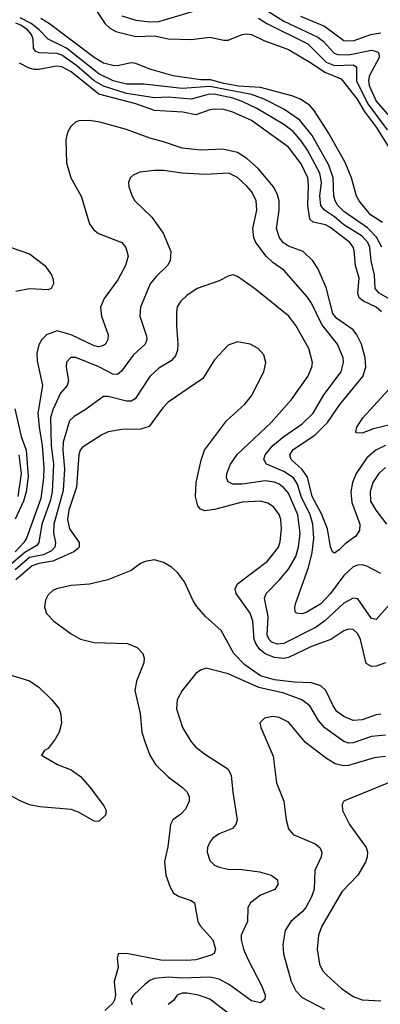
# Model space of a CAD drawing. Header units: inches. Extents: x 1308407 to 1441228, y 959628 to 1036311.
# Tile 569 of 656: x 1383027 to 1384588, y 1003131 to 1007394. Entities that reach past the tile are written whole.
import ezdxf

# ---------------------------------------------------------------- set-up
doc = ezdxf.new("R2010")
doc.units = ezdxf.units.IN
doc.header["$MEASUREMENT"] = 0
doc.layers.add('B3080', color=7, linetype='Continuous')

msp = doc.modelspace()

# ---------------------------------------------------------------- linework, layer by layer
at = {"layer": 'B3080', "color": 5}
for points, elevation in [([(1383356.3, 1007436.3), (1383396.5, 1007376.5), (1383417.5, 1007357.5), (1383443.4, 1007343.4), (1383530, 1007322.1), (1383610, 1007324.3), (1383670, 1007311), (1383770, 1007308.7), (1383850, 1007318.5), (1383910, 1007305.5), (1383930, 1007306.3), (1383990, 1007330.2), (1384010, 1007333.6), (1384030, 1007330.2), (1384083.5, 1007303.5), (1384190, 1007264.6), (1384290, 1007206.2), (1384347.1, 1007167.1), (1384417.8, 1007137.8), (1384488.3, 1007050), (1384517.9, 1006997.9), (1384570, 1006928.6), (1384623.5, 1006843.5)], 2720), ([(1383470, 1007410.7), (1383530, 1007391.8), (1383590, 1007384.4), (1383630, 1007387), (1383790, 1007433.9)], 2740), ([(1384104.6, 1007430), (1384170, 1007388.4), (1384318, 1007318), (1384340.6, 1007300.6), (1384388.7, 1007250), (1384403.7, 1007243.7), (1384450, 1007242.8), (1384550, 1007261.9), (1384575.5, 1007255.5), (1384580.7, 1007250), (1384583.4, 1007230), (1384539.3, 1007150), (1384536, 1007130), (1384539.6, 1007110), (1384570, 1007041.8), (1384665.9, 1006930)], 2760), ([(1384630, 1006182.2), (1384582.8, 1006210), (1384565.2, 1006230), (1384563.3, 1006290), (1384547.7, 1006350), (1384541.8, 1006410), (1384533.6, 1006430), (1384510, 1006456.9), (1384430, 1006505.9), (1384390, 1006540.8), (1384347, 1006570), (1384330.7, 1006590), (1384325.6, 1006630), (1384333.3, 1006690), (1384326.2, 1006730), (1384273.4, 1006830), (1384246, 1006870), (1384210, 1006909.9), (1384170, 1006940.3), (1384053.5, 1007010), (1383990, 1007040.6), (1383950, 1007054.4), (1383868.5, 1007071.5), (1383842.3, 1007070), (1383769.3, 1007050.7), (1383670, 1007058.3), (1383610, 1007055.2), (1383490, 1007074.5), (1383390, 1007107), (1383350.1, 1007130.1), (1383274, 1007194), (1383210, 1007240.1), (1383190, 1007247.4), (1383111.3, 1007251.3), (1383097.1, 1007257.1), (1383086.5, 1007270), (1383084.9, 1007310), (1383078.1, 1007330), (1383061, 1007350), (1383031.8, 1007370), (1383010, 1007378.5)], 2760), ([(1384594.4, 1006410), (1384571.9, 1006451.9), (1384532.6, 1006492.6), (1384430, 1006563.3), (1384404.2, 1006590), (1384392.4, 1006610), (1384387.3, 1006630), (1384383.2, 1006710), (1384364.9, 1006764.9), (1384293.4, 1006893.4), (1384239.1, 1006959.1), (1384170, 1007007), (1384085, 1007050), (1384029.8, 1007069.8), (1383850, 1007105.3), (1383730, 1007096.8), (1383564.7, 1007115.3), (1383490, 1007115.7), (1383431.1, 1007130), (1383370, 1007159.7), (1383230, 1007271.5), (1383150.6, 1007310.6), (1383111.9, 1007350), (1383077.2, 1007377.2), (1383030, 1007402.8)], 2740), ([(1384596.8, 1006516.8), (1384545.7, 1006550), (1384496.4, 1006610), (1384485.3, 1006630), (1384463.2, 1006710), (1384435.4, 1006775.4), (1384363.8, 1006903.8), (1384301.4, 1007001.4), (1384282.4, 1007022.4), (1384242.8, 1007050), (1384205.2, 1007065.2), (1384070, 1007100), (1383974.2, 1007105.8), (1383910, 1007117.4), (1383853.6, 1007133.6), (1383810, 1007133.7), (1383690.8, 1007150.8), (1383590, 1007179.5), (1383530, 1007204.3), (1383510, 1007207.1), (1383450, 1007194.8), (1383430, 1007195.2), (1383390, 1007206.4), (1383350, 1007229.9), (1383157, 1007377), (1383119.3, 1007399.3)], 2720), ([(1384061, 1007401), (1384097.2, 1007377.2), (1384274.7, 1007290), (1384354.2, 1007210), (1384390, 1007195.5), (1384470, 1007198.6), (1384485.4, 1007190), (1384484.1, 1007130), (1384533.9, 1007030), (1384617.3, 1006917.3)], 2740), ([(1384243, 1007410), (1384346, 1007366), (1384430, 1007304.6), (1384470, 1007302.8), (1384546.2, 1007330), (1384590, 1007337)], 2780), ([(1384593.6, 1006130), (1384569.9, 1006150), (1384515, 1006175), (1384496.4, 1006190), (1384490.7, 1006210), (1384495.8, 1006275.8), (1384480.7, 1006330), (1384474.3, 1006394.3), (1384469.9, 1006410), (1384456, 1006430), (1384370, 1006495.9), (1384350, 1006505.9), (1384297.5, 1006517.5), (1384282.9, 1006530), (1384273.5, 1006590), (1384277.6, 1006677.6), (1384273.9, 1006710), (1384245.6, 1006770), (1384190, 1006842.6), (1384030, 1006958), (1383950, 1006994.4), (1383910, 1007004.7), (1383870, 1007006.8), (1383850, 1007004.5), (1383790, 1006982.1), (1383733.8, 1006993.8), (1383610, 1007001.7), (1383530, 1007029.3), (1383370, 1007072), (1383250, 1007167.9), (1383210, 1007190.2), (1383186.7, 1007193.3), (1383110, 1007178.1), (1383090, 1007179.2), (1383065.6, 1007185.6), (1383026.2, 1007206.1)], 2780), ([(1384610, 1005550.2), (1384568.2, 1005530), (1384530, 1005497.1), (1384482.7, 1005430), (1384467, 1005390), (1384460.2, 1005350), (1384464.1, 1005304.1), (1384498.8, 1005210), (1384497.3, 1005182.7), (1384481.5, 1005158.5), (1384435.9, 1005124.1), (1384410, 1005098.2), (1384390, 1005084.8), (1384381.3, 1005090), (1384372.2, 1005112.2), (1384359.5, 1005190), (1384334, 1005254), (1384293.5, 1005330), (1384272.8, 1005412.8), (1384250, 1005446.3), (1384201.7, 1005490), (1384196.9, 1005510), (1384210, 1005532.7), (1384304.4, 1005595.6), (1384359, 1005650), (1384412.3, 1005727.7), (1384511.6, 1005850), (1384525.6, 1005890), (1384522.9, 1005930), (1384506.7, 1005990), (1384486.5, 1006030), (1384470, 1006050.9), (1384400.1, 1006100.1), (1384382.4, 1006122.4), (1384354, 1006234), (1384317, 1006317), (1384296.3, 1006350), (1384254.2, 1006390), (1384190, 1006414), (1384168.4, 1006428.4), (1384152, 1006450), (1384138.6, 1006490), (1384150.7, 1006570), (1384149.5, 1006609.5), (1384140.8, 1006640.8), (1384126.1, 1006670), (1384059.9, 1006750), (1384010, 1006793.9), (1383970, 1006819.4), (1383906.7, 1006833.3), (1383811, 1006829), (1383730, 1006838.1), (1383650, 1006865.8), (1383590, 1006880.9), (1383490, 1006918.5), (1383374.5, 1006950), (1383330, 1006957.7), (1383283, 1006957), (1383269.4, 1006950.6), (1383248.7, 1006931.3), (1383233.9, 1006906.1), (1383226.4, 1006873.6), (1383230, 1006774.8), (1383248.1, 1006710), (1383294, 1006630), (1383329.2, 1006510), (1383346, 1006486), (1383367.9, 1006467.9), (1383468.8, 1006428.8), (1383487.2, 1006407.2), (1383496.6, 1006370), (1383485.1, 1006330), (1383452, 1006268), (1383393.5, 1006186.5), (1383377.6, 1006150), (1383381.9, 1006110), (1383409.5, 1006030), (1383409.4, 1006010), (1383398.4, 1005990), (1383390, 1005983.2), (1383370, 1005978.2), (1383350, 1005981.9), (1383250.4, 1006030.4), (1383190, 1006047.5), (1383144, 1006030), (1383122.4, 1006010), (1383110, 1005987), (1383101.6, 1005950), (1383102.7, 1005917.3), (1383125.8, 1005810), (1383106.5, 1005690), (1383111.2, 1005630), (1383124.7, 1005550), (1383132.2, 1005452.2), (1383130.9, 1005410.9), (1383119.5, 1005320.5), (1383056.1, 1005150), (1383045.5, 1005130), (1383008.1, 1005090)], 2820), ([(1384590, 1004996.4), (1384530, 1005028.5), (1384510, 1005034.3), (1384490, 1005032.9), (1384470, 1005025), (1384430, 1004987.4), (1384372.3, 1004910), (1384330, 1004865.4), (1384270, 1004828.2), (1384250, 1004821.8), (1384224.5, 1004824.5), (1384219.7, 1004830), (1384217.2, 1004850), (1384222, 1004870), (1384277.2, 1005022.8), (1384292.8, 1005087.2), (1384300.4, 1005150), (1384295.8, 1005210), (1384284.3, 1005250), (1384246, 1005330), (1384230, 1005382.4), (1384212.8, 1005410), (1384170, 1005438.5), (1384094.6, 1005470), (1384084.3, 1005490), (1384089.9, 1005510), (1384122.2, 1005550), (1384170.2, 1005589.8), (1384250, 1005644.1), (1384297.7, 1005690), (1384342.9, 1005770), (1384417.9, 1005870), (1384428.7, 1005910), (1384427, 1005930), (1384402.6, 1005990), (1384334.3, 1006074.3), (1384290, 1006166.8), (1384272.5, 1006192.5), (1384170.8, 1006310), (1384123.2, 1006343.2), (1384093.8, 1006370), (1384049.6, 1006429.6), (1384040.7, 1006450), (1384036.2, 1006490), (1384053.5, 1006570), (1384050, 1006611.2), (1384030.5, 1006650), (1384010, 1006673.8), (1383970, 1006710.6), (1383931.6, 1006730), (1383830, 1006724.4), (1383730, 1006729.1), (1383650, 1006741.2), (1383610, 1006740.9), (1383546.5, 1006733.5), (1383518.7, 1006721.3), (1383504.9, 1006710), (1383498, 1006690), (1383499.3, 1006670), (1383513.7, 1006630), (1383524.9, 1006610), (1383599.2, 1006539.2), (1383648.1, 1006470), (1383681.8, 1006390), (1383678.6, 1006350), (1383667.1, 1006330), (1383617.3, 1006282.7), (1383592.6, 1006250), (1383550.2, 1006150), (1383547.6, 1006110), (1383575.5, 1006024.5), (1383577.1, 1006010), (1383570.2, 1005990), (1383518.5, 1005941.5), (1383467.5, 1005872.5), (1383450, 1005858.5), (1383430, 1005859.2), (1383370, 1005891.6), (1383270, 1005932.2), (1383247.9, 1005932.1), (1383230, 1005912), (1383228.1, 1005890), (1383237.8, 1005830), (1383232.9, 1005810), (1383203.2, 1005776.8), (1383170, 1005704.8), (1383161, 1005670), (1383163.3, 1005550), (1383173.4, 1005470), (1383167.9, 1005350), (1383158.9, 1005310), (1383123.5, 1005210), (1383110.4, 1005130), (1383101.8, 1005118.2), (1383050, 1005086.8), (1382990, 1005037.3)], 2840), ([(1382986.2, 1006410), (1383070, 1006380.7), (1383135.5, 1006330), (1383164.8, 1006290), (1383172.6, 1006270), (1383174, 1006250), (1383163.6, 1006230), (1383150, 1006224), (1383070, 1006228.6), (1383010, 1006217)], 2780), ([(1384688.3, 1004930), (1384570, 1004797.2), (1384550, 1004801.2), (1384490, 1004886.2), (1384470, 1004889.1), (1384430, 1004868.2), (1384348.1, 1004791.9), (1384310, 1004764.4), (1384170, 1004693.8), (1384142.7, 1004690), (1384119, 1004699), (1384106.2, 1004710), (1384098.4, 1004730), (1384102.6, 1004810), (1384086.1, 1004890), (1384093.4, 1004910), (1384151.8, 1004968.2), (1384190, 1005015.3), (1384222.1, 1005070), (1384234.1, 1005110), (1384240.3, 1005170), (1384230.5, 1005250), (1384190, 1005343.9), (1384170, 1005367.6), (1384150, 1005382.4), (1384130, 1005391.3), (1384090, 1005397.7), (1383990, 1005382.5), (1383950, 1005383.6), (1383930, 1005393.3), (1383922.6, 1005410), (1383923.9, 1005430), (1383939.6, 1005470), (1383968.1, 1005511.9), (1384115, 1005650), (1384202.9, 1005750), (1384273.6, 1005850), (1384292, 1005890), (1384294.9, 1005910), (1384278, 1005970), (1384222.2, 1006070), (1384191.6, 1006110), (1384043, 1006230), (1383970, 1006283), (1383950, 1006289.6), (1383930, 1006284.2), (1383890, 1006263.1), (1383794.9, 1006230), (1383750, 1006200.4), (1383724.1, 1006175.9), (1383709.4, 1006150.6), (1383706.5, 1006130), (1383705.4, 1006070), (1383712.1, 1005990), (1383710, 1005962.7), (1383701.9, 1005938.1), (1383683.4, 1005916.6), (1383630, 1005885.8), (1383590.1, 1005849.9), (1383527.2, 1005752.8), (1383510, 1005742.8), (1383490, 1005742.9), (1383410, 1005762.6), (1383390, 1005762.6), (1383310, 1005704.5), (1383263.3, 1005676.7), (1383243.3, 1005656.7), (1383215.2, 1005564.8), (1383213.6, 1005530), (1383221, 1005450), (1383215.6, 1005355.6), (1383174.7, 1005210), (1383173, 1005173), (1383181.8, 1005130), (1383178.7, 1005110), (1383165, 1005095), (1383130, 1005077.5), (1383070, 1005064.9), (1383008.1, 1005011.9)], 2860), ([(1384610.5, 1004609.5), (1384570, 1004595.6), (1384550, 1004593.9), (1384526.5, 1004606.5), (1384502.3, 1004710), (1384490, 1004734.8), (1384470, 1004753.6), (1384450, 1004755.8), (1384430, 1004747.6), (1384373.6, 1004710), (1384290, 1004680.1), (1384190, 1004631.9), (1384170, 1004628.5), (1384130, 1004632.7), (1384090, 1004649.1), (1384067.1, 1004667.1), (1384049.9, 1004690), (1384042.6, 1004710), (1384035.6, 1004790), (1384025.1, 1004825.1), (1383964.6, 1004910), (1383959.9, 1004930), (1383970, 1004951.7), (1384099.3, 1005050), (1384147.7, 1005110), (1384154.9, 1005134.9), (1384160.2, 1005190), (1384156.8, 1005230), (1384150, 1005251.8), (1384125, 1005285), (1384100.9, 1005300.9), (1384069.9, 1005309.9), (1383990, 1005304.5), (1383870, 1005273.2), (1383828.1, 1005268.1), (1383810, 1005275.1), (1383797.7, 1005290), (1383788.7, 1005330), (1383791.1, 1005390), (1383812.5, 1005487.5), (1383827, 1005530), (1383922.5, 1005657.5), (1384001, 1005730), (1384030, 1005765.7), (1384083.1, 1005870), (1384092.4, 1005910), (1384083.5, 1005943.5), (1384059.5, 1005970), (1384025.2, 1005990), (1383970, 1005998.9), (1383930, 1005985.1), (1383870, 1005921.6), (1383819.6, 1005840.4), (1383670, 1005738), (1383646.7, 1005713.3), (1383587.5, 1005632.5), (1383550, 1005621.6), (1383470, 1005620.3), (1383410, 1005609), (1383383.1, 1005596.9), (1383298.3, 1005541.7), (1383289.4, 1005530.6), (1383282.5, 1005510), (1383272.8, 1005370), (1383240.5, 1005270), (1383233.9, 1005230), (1383242.7, 1005190), (1383285.1, 1005130), (1383284.6, 1005110), (1383277.2, 1005102.8), (1383261.4, 1005090), (1383170.1, 1005050), (1383110, 1005040.1), (1383080.9, 1005030), (1383011.3, 1004968.7)], 2880), ([(1384630, 1005640.2), (1384557.8, 1005622.2), (1384510, 1005603.6), (1384484.8, 1005604.8), (1384482, 1005610), (1384486.8, 1005630), (1384512.3, 1005670), (1384621.5, 1005790)], 2780), ([(1383006, 1005710), (1383034, 1005590), (1383054.8, 1005530), (1383063.8, 1005416.2), (1383055.7, 1005350), (1383043.3, 1005310), (1383008.1, 1005231.9)], 2780), ([(1383023.7, 1005510), (1383033.7, 1005430), (1383019, 1005330)], 2760), ([(1384610, 1005455.2), (1384581.5, 1005430), (1384555, 1005390), (1384543.4, 1005350), (1384545.6, 1005310), (1384568.4, 1005270), (1384615, 1005210)], 2840), ([(1384590, 1004387.9), (1384570, 1004384.9), (1384510, 1004362.8), (1384470, 1004359.9), (1384430, 1004377.8), (1384399.5, 1004399.5), (1384383.2, 1004423.2), (1384352.2, 1004490), (1384329.8, 1004510), (1384290, 1004522.8), (1384214.9, 1004525.1), (1384130, 1004535.4), (1384070, 1004553.3), (1384001.2, 1004601.2), (1383953.6, 1004650), (1383898.5, 1004750), (1383830.7, 1004810.7), (1383793.4, 1004853.4), (1383777.7, 1004877.7), (1383740, 1004960), (1383710, 1005000.8), (1383683.6, 1005023.6), (1383650, 1005044.1), (1383610, 1005054.8), (1383570, 1005048.4), (1383550, 1005039.5), (1383510.1, 1005009.9), (1383409.3, 1004969.3), (1383330, 1004949.9), (1383250, 1004944.2), (1383186, 1004930), (1383170, 1004922), (1383150, 1004903.6), (1383138.6, 1004881.4), (1383135, 1004850), (1383143.8, 1004823.8), (1383174.9, 1004790), (1383250, 1004734.5), (1383290, 1004711.8), (1383350, 1004698.1), (1383493.8, 1004693.8), (1383536.1, 1004676.1), (1383560.2, 1004650), (1383566.4, 1004630), (1383564.1, 1004610), (1383532.4, 1004530), (1383525.9, 1004490), (1383548.4, 1004390), (1383556.2, 1004310), (1383570, 1004264.9), (1383590.2, 1004210), (1383614.4, 1004170), (1383670, 1004115.5), (1383731.5, 1004070), (1383751.4, 1004050), (1383760.2, 1004030), (1383760.8, 1004010), (1383744.7, 1003975.3), (1383725.1, 1003954.9), (1383690.1, 1003929.9), (1383679.3, 1003910), (1383667.7, 1003812.3), (1383654.6, 1003750), (1383659.7, 1003690), (1383678.1, 1003638.1), (1383692.7, 1003612.7), (1383717.5, 1003597.5), (1383770, 1003580.3), (1383783.1, 1003570), (1383797.8, 1003490), (1383810.2, 1003470), (1383863.5, 1003410), (1383875.2, 1003370), (1383868.5, 1003351.5), (1383856.5, 1003343.5), (1383790, 1003324.2), (1383750, 1003320.2), (1383637.9, 1003322.1), (1383489.1, 1003350.9), (1383453.4, 1003350), (1383449.5, 1003330.5), (1383453.9, 1003290), (1383435.8, 1003230), (1383442, 1003170), (1383438.2, 1003150), (1383430, 1003136.6), (1383395.2, 1003104.8)], 2920), ([(1382830, 1004604.5), (1383070, 1004530.9), (1383110, 1004504.6), (1383166.8, 1004450), (1383197.5, 1004410), (1383206, 1004386), (1383208.4, 1004348.4), (1383198.4, 1004310), (1383181.4, 1004278.6), (1383150, 1004238), (1383134, 1004230), (1383122, 1004210), (1383190.4, 1004170), (1383250, 1004146), (1383290, 1004117.1), (1383332.9, 1004070), (1383391.8, 1003990), (1383402, 1003970), (1383398.4, 1003950), (1383370, 1003922.9), (1383350, 1003924), (1383282.3, 1003962.3), (1383250, 1003974), (1383113.9, 1003986.1), (1383070, 1003995.3), (1383030, 1004012.1), (1382900.9, 1004080.9)], 2880), ([(1384610, 1004296), (1384550, 1004290.3), (1384470, 1004263), (1384450, 1004262.1), (1384430, 1004268.7), (1384348.1, 1004328.1), (1384320.5, 1004360.5), (1384282.9, 1004422.9), (1384248.6, 1004448.6), (1384170, 1004478.4), (1384062.2, 1004502.2), (1383930, 1004561.5), (1383834, 1004586), (1383810, 1004578.4), (1383790, 1004562.9), (1383730, 1004489.6), (1383709.2, 1004450), (1383705.6, 1004410), (1383732.3, 1004330), (1383770, 1004267), (1383790, 1004244.9), (1383832, 1004212), (1383927.6, 1004150), (1383942.7, 1004122.7), (1383949.4, 1004050), (1383968.9, 1003930), (1383962, 1003910), (1383947.8, 1003892.2), (1383890, 1003869.7), (1383862.6, 1003850), (1383850, 1003833.6), (1383840.3, 1003810), (1383838.7, 1003790), (1383850, 1003754), (1383870, 1003734), (1383890, 1003724.7), (1383930, 1003716.1), (1383990, 1003715.2), (1384064.7, 1003704.7), (1384115.5, 1003690), (1384142.4, 1003670), (1384144.2, 1003650), (1384131.6, 1003628.4), (1384070, 1003604), (1384026.3, 1003570), (1384015.2, 1003550), (1384013.4, 1003490), (1383986.3, 1003430), (1383986, 1003410), (1383996.3, 1003370), (1384012.5, 1003330), (1384075.8, 1003210), (1384088.9, 1003170), (1384088.7, 1003151.3), (1384070, 1003137.4), (1384030, 1003146), (1383935.9, 1003215.9), (1383890, 1003239.1), (1383850, 1003248.7), (1383730, 1003244.6), (1383670, 1003248.8), (1383610, 1003242.9), (1383590, 1003234.4), (1383570, 1003217.8), (1383519.8, 1003170), (1383510, 1003154.8), (1383507.8, 1003147.8), (1383514, 1003130)], 2940), ([(1384610, 1004204), (1384561.7, 1004198.2), (1384450, 1004164.5), (1384430, 1004163.6), (1384392.7, 1004172.7), (1384354.6, 1004194.6), (1384263.9, 1004263.9), (1384190, 1004352.4), (1384150, 1004372.4), (1384122.6, 1004377.4), (1384086, 1004370), (1384066.8, 1004350), (1384070.5, 1004330), (1384124.8, 1004204.8), (1384138, 1004090), (1384170.2, 1004010), (1384180.2, 1003930), (1384190.2, 1003890.2), (1384210, 1003865.7), (1384306.3, 1003826.3), (1384326.3, 1003810), (1384334.7, 1003790), (1384332.4, 1003770), (1384304.6, 1003710), (1384301.6, 1003630), (1384290, 1003596.4), (1384265.1, 1003550), (1384249.2, 1003530.8), (1384201.2, 1003490), (1384176, 1003450), (1384166, 1003390), (1384169.4, 1003350), (1384202.4, 1003230), (1384221.8, 1003190), (1384250, 1003160.7), (1384346, 1003110)], 2960), ([(1384623, 1004090), (1384443.1, 1004016.9), (1384430.5, 1004010), (1384423.4, 1003996.6), (1384424.6, 1003970), (1384453.8, 1003910), (1384526.7, 1003810), (1384532.5, 1003790), (1384531.6, 1003770), (1384525.4, 1003750), (1384490.2, 1003690), (1384421.6, 1003618.4), (1384334.2, 1003470), (1384320.1, 1003430), (1384314.4, 1003370), (1384324.5, 1003304.5), (1384337.9, 1003277.9), (1384356.6, 1003256.6), (1384419.4, 1003199.3), (1384470, 1003164.3), (1384510, 1003151), (1384590, 1003145.9)], 2980), ([(1383986.3, 1003050), (1383850, 1003153.1), (1383800.5, 1003170), (1383750, 1003179.7), (1383730, 1003178.5), (1383709.1, 1003170), (1383693, 1003147), (1383670, 1003129.6)], 2960)]:
    msp.add_lwpolyline(points, dxfattribs=dict(at, elevation=elevation))

doc.saveas('drawing.dxf')
